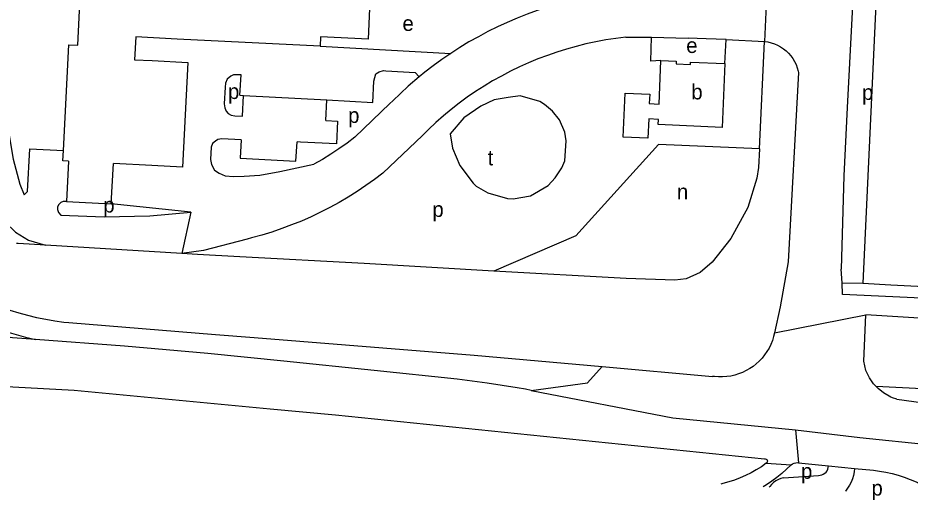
# Model space of a CAD drawing. Extents: x 161773 to 163836, y 384796 to 386521.
# Drawn here: x 161899.9 to 162134.8, y 384833.5 to 384960.5 of the extents above; entities that cross this region are included whole.
import ezdxf

# ---------------------------------------------------------------- set-up
doc = ezdxf.new("R2010")
doc.units = 0
for name, color, linetype in [('BLT_Basislijn', 7, 'Continuous'), ('BLT_Bebouwing', 7, 'Continuous'), ('BLT_Centroide', 7, 'Continuous'), ('BLT_Vlakafsluiter', 7, 'Continuous')]:
    doc.layers.add(name, color=color, linetype=linetype)

msp = doc.modelspace()

# ---------------------------------------------------------------- linework, layer by layer
at = {"layer": 'BLT_Basislijn'}
for p, q in [((162126.84, 384987.4), (162122.36, 384890.59)), ((162097.01, 384966.49), (162096.45, 384954.25)), ((162059.95, 384955.36), (162066.78, 384955.36)), ((162066.78, 384955.36), (162076.36, 384955.12)), ((162081.09, 384954.97), (162076.36, 384955.12)), ((162086.4, 384954.73), (162081.09, 384954.97)), ((162086.09, 384948.43), (162086.4, 384954.73)), ((162086.4, 384954.73), (162096.45, 384954.25)), ((162095.15, 384926.01), (162096.45, 384954.25)), ((161979.51, 384953.01), (162013.9, 384951.12)), ((161958.4, 384940.08), (161958.69, 384945.43)), ((161958.4, 384940.08), (161959.36, 384940.03)), ((161959.07, 384934.55), (161959.36, 384940.03)), ((161980.98, 384933.45), (161981.29, 384938.86)), ((161997.9, 384937.88), (161988.67, 384929.04)), ((162006.47, 384929.48), (161996.03, 384919.57)), ((162046.79, 384903.05), (162068.58, 384927.16)), ((162095.15, 384926.01), (162068.58, 384927.16)), ((161945.47, 384909.3), (161924.5, 384911.54)), ((162046.79, 384903.05), (162025.25, 384893.83)), ((161943.07, 384898.43), (161907.18, 384900.61)), ((161947.27, 384898.18), (161943.07, 384898.43)), ((161958.42, 384897.57), (161947.27, 384898.18)), ((161991.12, 384895.78), (161958.42, 384897.57)), ((162025.25, 384893.83), (161991.12, 384895.78)), ((162117.06, 384887.65), (162116.89, 384890.69)), ((162116.89, 384890.69), (162122.36, 384890.59)), ((162122.36, 384890.59), (162129.76, 384890.2)), ((162129.76, 384890.2), (162175.82, 384887.79)), ((161913.37, 384880.24), (161951.99, 384877.15)), ((161951.99, 384877.15), (161962.14, 384876.34)), ((161962.14, 384876.34), (162020.06, 384871.71)), ((162020.06, 384871.71), (162053.75, 384868.7)), ((162053.75, 384868.7), (162082.83, 384866.1)), ((162131.33, 384860.09), (162149.18, 384857.67)), ((161983.56, 384855.99), (162096.45, 384844.39)), ((162072.36, 384855.17), (162104.63, 384852.03)), ((162121.58, 384849.98), (162189.39, 384843.11)), ((162105.42, 384843.37), (162113.33, 384842.57)), ((162113.33, 384842.57), (162120.21, 384841.87)), ((162120.21, 384841.87), (162125.15, 384841.37)), ((162101.5, 384839.4), (162110.66, 384840.03))]:
    msp.add_line(p, q, dxfattribs=at)
for points in [[(161886.08, 385013.38), (161890.67, 385008.22), (161888.52, 385000.98), (161886.32, 384986.73), (161886.5, 384981.66), (161889.14, 384948.99), (161889.27, 384944.86), (161889.04, 384935.7), (161889.42, 384930.14), (161890.88, 384921.58), (161892.84, 384914.09), (161894.75, 384909.55), (161896.72, 384906.57), (161899.33, 384904.04), (161902.73, 384901.93), (161907.18, 384900.61)], [(161901.22, 385012.12), (161900.86, 385011.6), (161898.39, 385006.11), (161896.34, 384999.22), (161894.34, 384986.25), (161894.49, 384982.12), (161897.13, 384949.44), (161897.27, 384944.89), (161897.04, 384935.87), (161897.37, 384931.09), (161898.71, 384923.27), (161900.44, 384916.67), (161901.61, 384913.87), (161902.51, 384914.77), (161903.09, 384925.99), (161911.95, 384925.55)], [(162126.84, 384987.4), (162124.39, 384987.51), (162122.48, 384986.63), (162120.73, 384983.77), (162118.27, 384936.88)], [(162058.68, 384967.29), (162055.88, 384966.95), (162053.08, 384966.53), (162050.3, 384966.04), (162047.53, 384965.46), (162044.78, 384964.8), (162042.05, 384964.07), (162039.34, 384963.27), (162036.65, 384962.38), (162033.99, 384961.42), (162031.36, 384960.39), (162028.76, 384959.28), (162026.19, 384958.09), (162023.66, 384956.84), (162021.16, 384955.51), (162018.7, 384954.12), (162016.28, 384952.65), (162013.9, 384951.12)], [(162059.95, 384955.36), (162057.32, 384955.04), (162054.7, 384954.64), (162052.09, 384954.16), (162049.5, 384953.6), (162046.92, 384952.97), (162044.37, 384952.25), (162041.83, 384951.46), (162039.33, 384950.6), (162036.85, 384949.66), (162034.4, 384948.64), (162031.98, 384947.56), (162029.59, 384946.4), (162027.24, 384945.16), (162024.93, 384943.86), (162022.66, 384942.49), (162020.43, 384941.05), (162018.25, 384939.55), (162016.11, 384937.97), (162014.02, 384936.34), (162011.99, 384934.64), (162010, 384932.89), (162008.07, 384931.07), (162006.47, 384929.48)], [(162069.24, 384949.21), (162066.54, 384949.03), (162066.78, 384955.36)], [(162096.45, 384954.25), (162097.34, 384954.12), (162098.22, 384953.91), (162099.08, 384953.63), (162099.91, 384953.28), (162100.7, 384952.85), (162101.45, 384952.35), (162102.16, 384951.79), (162102.81, 384951.16), (162103.41, 384950.49), (162103.94, 384949.76), (162104.41, 384948.99), (162104.81, 384948.17), (162105.13, 384947.33), (162105.38, 384946.46), (162105.46, 384946.09)], [(162013.9, 384951.12), (162011.57, 384949.52), (162009.29, 384947.86), (162007.05, 384946.13), (162005.57, 384944.92)], [(161993.62, 384943.82), (161994.22, 384945.75), (161995.02, 384946.3), (161996.22, 384946.58), (161996.84, 384946.53), (162004.57, 384946.06), (162005.57, 384944.92)], [(161958.69, 384945.43), (161956.68, 384945.43), (161955.99, 384945.09), (161955.02, 384944.31), (161954.61, 384943.24), (161954.49, 384942.21), (161954.22, 384937.81), (161954.4, 384936.79), (161954.79, 384935.94), (161955.3, 384935.31), (161956.11, 384934.83), (161957.07, 384934.64), (161959.07, 384934.55)], [(162005.57, 384944.92), (162002.73, 384942.49), (162000.64, 384940.57), (161998.62, 384938.6), (161997.9, 384937.88)], [(162105.46, 384946.09), (162102.76, 384896.21), (162100.61, 384884.37), (162099.14, 384877.6)], [(161981.29, 384938.86), (161993.35, 384938.22), (161993.62, 384943.82)], [(161959.36, 384940.03), (161981.29, 384938.86)], [(162029.03, 384939.49), (162025.32, 384938.93), (162021.83, 384937.24), (162017.37, 384934.12), (162013.71, 384929.96), (162014.35, 384926.21), (162016.26, 384921.59), (162019.76, 384916.98), (162020.55, 384916.2), (162023.67, 384914.41), (162028.81, 384912.95), (162030.32, 384912.85), (162034.87, 384913.58), (162039.51, 384916.38), (162041.35, 384918.38), (162043.13, 384921.02), (162043.93, 384922.87), (162044.25, 384928.08), (162043.93, 384930.34), (162042.5, 384933.6), (162040.65, 384935.89), (162038.59, 384937.65), (162037.31, 384938.45), (162032.16, 384939.96), (162029.03, 384939.49)], [(162118.27, 384936.88), (162117.36, 384918.9), (162116.68, 384894.3)], [(161980.98, 384933.45), (161984.1, 384933.27), (161983.84, 384927.27), (161974.36, 384927.75), (161973.46, 384927.8)], [(161958.74, 384928.33), (161953.67, 384928.61), (161952.63, 384928.45), (161951.94, 384928.04), (161951.18, 384927.41), (161950.8, 384926.46), (161950.67, 384923.21), (161950.94, 384921.89), (161951.75, 384920.39), (161952.95, 384919.55), (161954.55, 384918.87), (161956.68, 384918.72), (161959.52, 384918.76), (161963.62, 384919.09), (161968.92, 384920.06), (161977.86, 384921.92)], [(161958.74, 384928.33), (161958.49, 384923.52), (161973.15, 384922.76), (161973.46, 384927.8)], [(161988.67, 384929.04), (161986.6, 384927.49), (161984.48, 384925.99), (161982.32, 384924.57), (161980.11, 384923.21), (161977.86, 384921.92)], [(162095.15, 384926.01), (162094.92, 384921.05), (162094.5, 384918.25), (162092.11, 384910.56), (162087.6, 384902.35), (162082.72, 384896.2), (162079.55, 384893.45), (162075.83, 384891.81), (162072.87, 384891.46), (162060.06, 384891.84), (162025.25, 384893.83)], [(161996.03, 384919.57), (161993.82, 384917.9), (161991.56, 384916.3), (161989.25, 384914.76), (161986.9, 384913.29), (161984.52, 384911.89), (161982.09, 384910.56), (161979.62, 384909.3), (161977.12, 384908.11), (161974.58, 384906.99), (161972.02, 384905.95), (161969.42, 384904.98), (161966.8, 384904.08), (161964.15, 384903.27), (161961.48, 384902.53), (161960.34, 384902.24), (161948.78, 384899.27), (161943.07, 384898.43)], [(161912.72, 384912.15), (161911.87, 384912.15), (161911.26, 384911.9), (161910.74, 384911.37), (161910.42, 384910.73), (161910.35, 384909.98), (161910.61, 384909.2), (161911.26, 384908.55), (161922.63, 384908.07), (161934.7, 384908.35), (161945.47, 384909.3)], [(161856.23, 384907.43), (161857.77, 384905.39), (161859.38, 384903.39), (161861.05, 384901.45), (161862.77, 384899.56), (161864.56, 384897.72), (161866.4, 384895.94), (161868.3, 384894.22), (161870.24, 384892.56), (161872.24, 384890.96), (161874.29, 384889.43), (161876.39, 384887.96), (161878.53, 384886.55), (161880.71, 384885.21), (161882.94, 384883.95), (161885.2, 384882.75), (161887.5, 384881.62), (161889.83, 384880.57), (161892.2, 384879.59), (161894.59, 384878.68), (161897.02, 384877.85), (161899.46, 384877.09), (161901.93, 384876.41), (161904.56, 384875.78)], [(161904.56, 384875.78), (161898.54, 384876.25), (161890.86, 384877.33), (161883.47, 384879.66), (161873.35, 384884.05), (161864.07, 384889.99), (161857.18, 384896.01), (161851.27, 384903.01)], [(161907.18, 384900.61), (161900, 384901.05), (161899.62, 384901.08)], [(162116.89, 384890.69), (162116.68, 384894.3)], [(162196.23, 384853.81), (162196.64, 384858.12), (162196.64, 384864.18), (162195.73, 384867.06), (162194.07, 384871.15), (162192.55, 384874.33), (162190.59, 384877.36), (162189.07, 384879.18), (162184.68, 384881.6), (162183.72, 384882.24), (162181.84, 384883.18), (162179.08, 384884.18), (162176.51, 384884.63), (162171.81, 384885.08), (162117.06, 384887.65)], [(161897.86, 384883.54), (161900.18, 384882.82), (161902.52, 384882.18), (161904.88, 384881.61), (161907.27, 384881.13), (161909.66, 384880.72), (161912.07, 384880.39), (161913.37, 384880.24)], [(162122.6, 384870.11), (162123.17, 384882.28)], [(162187.46, 384865.02), (162187.41, 384868.42), (162186.2, 384871.6), (162184.83, 384873.57), (162183.93, 384874.78), (162182.1, 384876.48), (162179.23, 384878.12), (162175.9, 384879.18), (162173.78, 384879.18), (162123.17, 384882.28)], [(162099.14, 384877.6), (162098.89, 384876.55), (162098.56, 384875.53), (162098.16, 384874.53), (162097.69, 384873.56), (162097.14, 384872.64), (162096.53, 384871.75), (162095.85, 384870.91), (162095.12, 384870.13), (162094.32, 384869.4), (162093.48, 384868.73), (162092.59, 384868.13), (162091.65, 384867.6), (162090.68, 384867.13), (162089.68, 384866.74), (162088.65, 384866.43), (162087.6, 384866.19), (162086.53, 384866.03), (162085.46, 384865.96), (162084.38, 384865.96), (162083.31, 384866.04), (162082.83, 384866.1)], [(162035.03, 384862.42), (162033.6, 384862.7), (162031.37, 384863.08), (162023.48, 384864.33), (162015.56, 384865.32), (161993.71, 384867.66), (161969.95, 384870.08), (161949.95, 384872.11), (161928.02, 384874.09), (161904.56, 384875.78)], [(162125.85, 384863.44), (162125.18, 384864.14), (162124.12, 384865.75), (162123.2, 384867.61), (162122.6, 384870.11)], [(162035.03, 384862.42), (162049.92, 384864.39), (162053.75, 384868.7)], [(161869.49, 384864.9), (161914.75, 384862.43), (161966.36, 384857.56), (161983.56, 384855.99)], [(162174.03, 384855.8), (162174.36, 384860.94), (162125.85, 384863.44)], [(162131.33, 384860.09), (162130.17, 384860.43), (162129.78, 384860.6), (162127.82, 384861.72), (162126.39, 384862.87), (162125.85, 384863.44)], [(162096.97, 384843.24), (162095.67, 384842.32), (162094.33, 384841.48), (162092.95, 384840.7), (162091.53, 384839.99), (162090.07, 384839.36), (162088.59, 384838.8), (162087.08, 384838.31), (162085.5, 384837.89)], [(162096.45, 384844.39), (162096.68, 384844.4), (162096.89, 384844.34), (162097.07, 384844.2), (162097.2, 384844.01), (162097.24, 384843.79), (162097.21, 384843.57), (162097.11, 384843.37), (162096.97, 384843.24)], [(162103.51, 384842.85), (162103.9, 384843.1), (162104.32, 384843.27), (162104.78, 384843.37), (162105.24, 384843.39), (162105.42, 384843.37)], [(162103.51, 384842.85), (162102.3, 384841.67), (162101.05, 384840.55), (162099.74, 384839.49), (162098.38, 384838.49), (162096.98, 384837.56), (162096.15, 384837.06)], [(162110.66, 384840.03), (162111.11, 384840.05), (162111.55, 384840.15), (162111.97, 384840.33), (162112.35, 384840.58), (162112.68, 384840.89), (162112.95, 384841.25), (162113.15, 384841.66), (162113.28, 384842.09), (162113.33, 384842.57)], [(162120.21, 384841.87), (162120.09, 384840.95), (162119.9, 384840.04), (162119.63, 384839.15), (162119.28, 384838.28), (162118.86, 384837.45), (162118.38, 384836.65), (162117.82, 384835.91), (162117.79, 384835.87)], [(162125.15, 384841.37), (162126.8, 384841.17), (162128.45, 384840.88), (162130.08, 384840.52), (162131.69, 384840.08), (162133.27, 384839.56), (162134.84, 384838.97), (162136.37, 384838.3), (162137.86, 384837.56), (162138.1, 384837.43)], [(162101.5, 384839.4), (162100.81, 384839.2), (162100.14, 384838.92), (162099.5, 384838.57), (162098.9, 384838.15), (162098.36, 384837.67), (162097.87, 384837.13), (162097.75, 384836.96)], [(162085.5, 384837.89), (162085.03, 384837.75)]]:
    msp.add_lwpolyline(points, dxfattribs=at)
at = {"layer": 'BLT_Bebouwing'}
for p, q in [((161913.24, 384922.72), (161912.72, 384912.15)), ((161924.5, 384911.54), (161925.09, 384922.11)), ((161912.72, 384912.15), (161924.5, 384911.54))]:
    msp.add_line(p, q, dxfattribs=at)
for points in [[(161992.29, 384954.85), (161993.03, 384973.17), (161981.31, 384973.78), (161979.55, 384973.89), (161979.66, 384976.04), (161985.74, 384975.72), (161987.02, 385000), (161987.1, 385001.61), (161994.46, 385001.23), (161995.32, 385017.65)], [(161911.95, 384925.55), (161913.38, 384953.36), (161915.69, 384953.24), (161916.35, 384966.1), (161917.13, 384966.06)], [(161979.51, 384953.01), (161941.91, 384954.9), (161930.98, 384955.46), (161930.68, 384949.44), (161935.29, 384949.21), (161944.71, 384948.74), (161943.3, 384921.18), (161935.23, 384921.59), (161925.09, 384922.11)], [(161992.29, 384954.85), (161979.63, 384955.46), (161979.51, 384953.01)], [(162086.09, 384948.43), (162085.33, 384931.62), (162068.51, 384932.38), (162068.57, 384933.74), (162066.05, 384933.85), (162065.81, 384928.76), (162059.29, 384929.05), (162059.82, 384940.67), (162066.27, 384940.38), (162066.16, 384937.9), (162068.72, 384937.78), (162069.24, 384949.21)], [(162069.24, 384949.21), (162073.25, 384949.03), (162073.22, 384948.38), (162076.98, 384948.21), (162077.01, 384948.84), (162086.09, 384948.43)], [(161913.24, 384922.72), (161911.81, 384922.8), (161911.95, 384925.55)]]:
    msp.add_lwpolyline(points, dxfattribs=at)
at = {"layer": 'BLT_Vlakafsluiter'}
for p, q in [((161945.47, 384909.3), (161943.07, 384898.43)), ((162099.14, 384877.6), (162123.17, 384882.28)), ((162035.03, 384862.42), (162072.36, 384855.17)), ((162104.63, 384852.03), (162121.58, 384849.98)), ((162104.63, 384852.03), (162105.42, 384843.37)), ((162096.97, 384843.24), (162103.51, 384842.85))]:
    msp.add_line(p, q, dxfattribs=at)

# ---------------------------------------------------------------- texts
at = {"layer": 'BLT_Centroide'}
for s, p in [('e', (162001.19, 384957.02)), ('e', (162075.89, 384951.22)), ('p', (161955.27, 384939.11)), ('b', (162077.22, 384939)), ('p', (162122.16, 384938.86)), ('p', (161986.89, 384932.82)), ('t', (162023.61, 384921.64)), ('n', (162073.44, 384912.7)), ('p', (161922.44, 384909.22)), ('p', (162009.06, 384908.07)), ('p', (162106.1, 384839.14)), ('p', (162124.65, 384834.72))]:
    msp.add_text(s, height=4, dxfattribs=at).set_placement(p)

doc.saveas('drawing.dxf')
